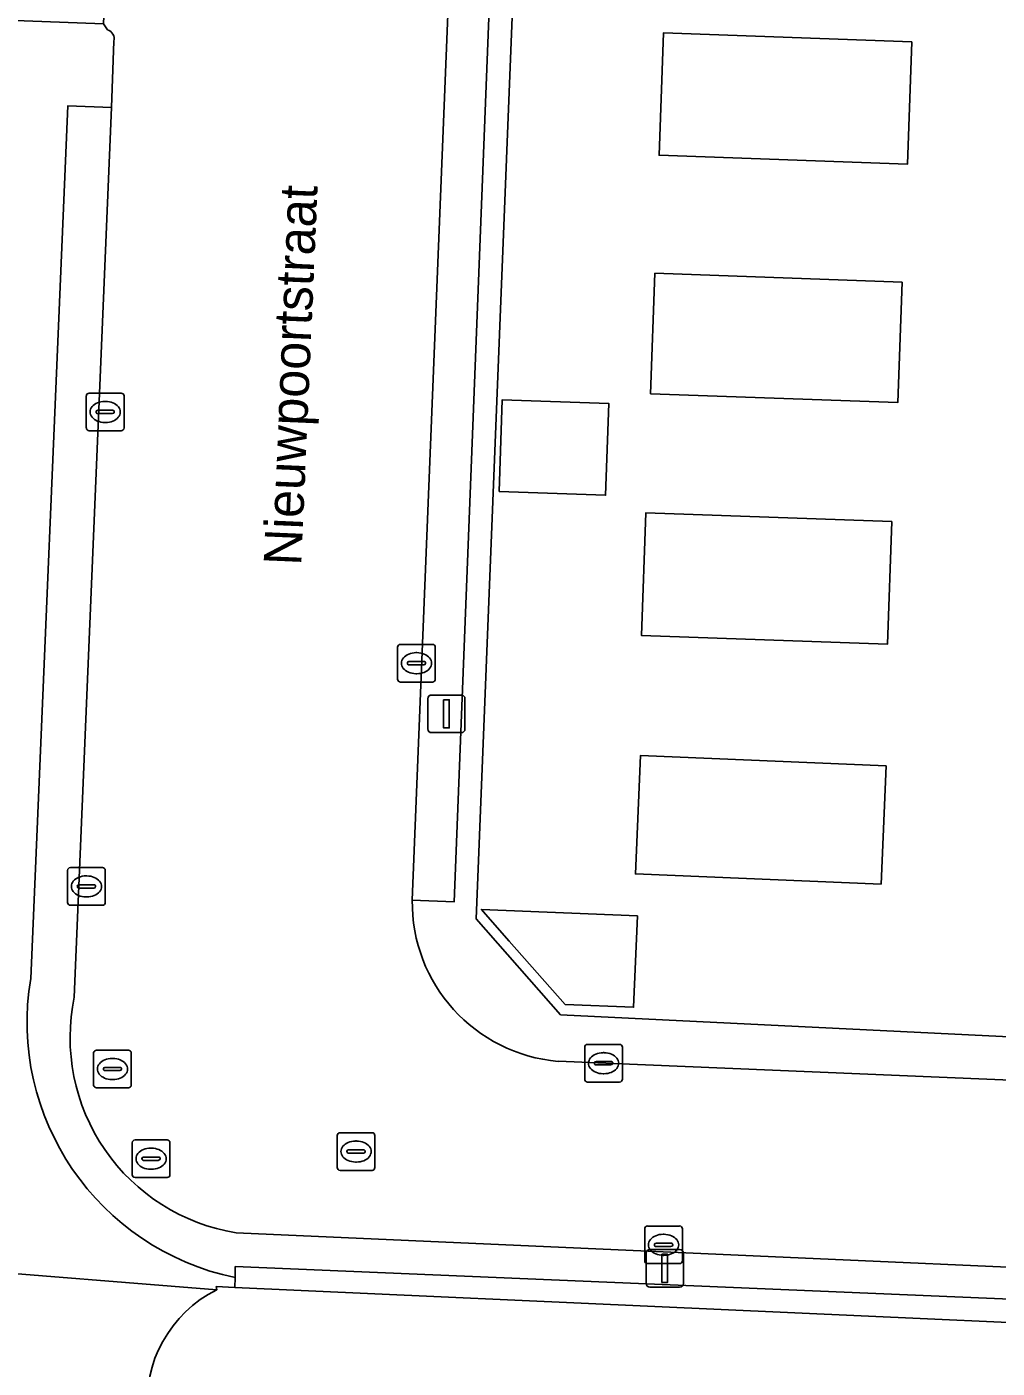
# Model space of a CAD drawing. Extents: x 160732 to 162107, y 387428 to 388479.
# Drawn here: x 161104.81 to 161130.59, y 387524.95 to 387560.59 of the extents above; entities that cross this region are included whole.
import ezdxf

# ---------------------------------------------------------------- set-up
doc = ezdxf.new("R2010")
doc.units = 0
for name, color, linetype in [('IMGEO_Erf', 7, 'Continuous'), ('IMGEO_Kolk', 7, 'Continuous'), ('IMGEO_Lichtmast', 7, 'Continuous'), ('IMGEO_Openbare_ruimte_label', 7, 'Continuous'), ('IMGEO_Pand', 7, 'Continuous'), ('IMGEO_Rijbaan_lokaal_open', 7, 'Continuous'), ('IMGEO_Rioolput', 7, 'Continuous'), ('IMGEO_Voetpad_open', 7, 'Continuous')]:
    doc.layers.add(name, color=color, linetype=linetype)

msp = doc.modelspace()

# ---------------------------------------------------------------- linework, layer by layer
at = {"layer": 'IMGEO_Erf'}
for points in [[(161118.175, 387572.62), (161116.748, 387536.89), (161118.993, 387534.338), (161131.639, 387533.72), (161136.177, 387533.542), (161136.191, 387533.922), (161136.425, 387540.468), (161136.653, 387546.866), (161136.882, 387553.264), (161137.11, 387559.662), (161137.339, 387566.06)], [(161149.102, 387525.337), (161110.336, 387527.095), (161109.847, 387527.117), (161109.858, 387527.034)]]:
    msp.add_lwpolyline(points, dxfattribs=at)
for points in [[(161128.331, 387560.19), (161128.215, 387556.943), (161121.61, 387557.179), (161121.726, 387560.426)], [(161128.068, 387553.807), (161127.953, 387550.605), (161121.386, 387550.839), (161121.501, 387554.041)], [(161117.358, 387548.243), (161117.444, 387550.679), (161120.277, 387550.578), (161120.19, 387548.142)], [(161127.794, 387547.443), (161127.678, 387544.183), (161121.141, 387544.417), (161121.257, 387547.676)], [(161127.642, 387540.955), (161127.511, 387537.81), (161120.983, 387538.082), (161121.114, 387541.227)], [(161121.037, 387536.966), (161120.936, 387534.537), (161119.112, 387534.613), (161117.632, 387536.295), (161116.94, 387537.082), (161116.89, 387537.139)]]:
    msp.add_lwpolyline(points, close=True, dxfattribs=at)
msp.add_arc((161111.376, 387524.019), 3.376, 116.733, 185.0668, dxfattribs=at)
at = {"layer": 'IMGEO_Kolk'}
for p, q in [((161106.393, 387549.931), (161106.393, 387550.783)), ((161106.468, 387550.857), (161107.32, 387550.857)), ((161106.881, 387550.637), (161106.906, 387550.637)), ((161107.394, 387550.783), (161107.394, 387549.931)), ((161106.652, 387550.351), (161106.652, 387550.363)), ((161107.09, 387550.314), (161106.692, 387550.314)), ((161106.695, 387550.4), (161107.093, 387550.4)), ((161107.136, 387550.363), (161107.136, 387550.351)), ((161107.32, 387549.857), (161106.468, 387549.857)), ((161106.904, 387550.077), (161106.879, 387550.077)), ((161114.739, 387544.181), (161115.591, 387544.181)), ((161114.664, 387543.255), (161114.664, 387544.107)), ((161115.152, 387543.961), (161115.177, 387543.961)), ((161115.665, 387544.107), (161115.665, 387543.255)), ((161114.923, 387543.675), (161114.923, 387543.687)), ((161115.361, 387543.638), (161114.963, 387543.638)), ((161114.966, 387543.724), (161115.364, 387543.724)), ((161115.175, 387543.401), (161115.15, 387543.401)), ((161115.407, 387543.687), (161115.407, 387543.675)), ((161115.591, 387543.181), (161114.739, 387543.181)), ((161105.895, 387537.323), (161105.895, 387538.175)), ((161105.97, 387538.249), (161106.822, 387538.249)), ((161106.896, 387538.175), (161106.896, 387537.323)), ((161106.154, 387537.743), (161106.154, 387537.755)), ((161106.592, 387537.706), (161106.194, 387537.706)), ((161106.197, 387537.792), (161106.595, 387537.792)), ((161106.383, 387538.029), (161106.408, 387538.029)), ((161106.638, 387537.755), (161106.638, 387537.743)), ((161106.406, 387537.469), (161106.381, 387537.469)), ((161106.822, 387537.249), (161105.97, 387537.249)), ((161119.636, 387532.626), (161119.636, 387533.478)), ((161119.711, 387533.552), (161120.563, 387533.552)), ((161120.637, 387533.478), (161120.637, 387532.626)), ((161119.938, 387533.095), (161120.336, 387533.095)), ((161120.124, 387533.332), (161120.149, 387533.332)), ((161119.895, 387533.046), (161119.895, 387533.058)), ((161120.333, 387533.009), (161119.935, 387533.009)), ((161120.147, 387532.772), (161120.122, 387532.772)), ((161120.379, 387533.058), (161120.379, 387533.046)), ((161120.563, 387532.552), (161119.711, 387532.552)), ((161121.23, 387527.8), (161121.23, 387528.652)), ((161121.305, 387528.726), (161122.157, 387528.726)), ((161121.718, 387528.506), (161121.743, 387528.506)), ((161122.231, 387528.652), (161122.231, 387527.8)), ((161121.489, 387528.22), (161121.489, 387528.232)), ((161121.927, 387528.183), (161121.529, 387528.183)), ((161121.532, 387528.269), (161121.93, 387528.269)), ((161121.973, 387528.232), (161121.973, 387528.22)), ((161122.157, 387527.726), (161121.305, 387527.726)), ((161121.741, 387527.946), (161121.716, 387527.946))]:
    msp.add_line(p, q, dxfattribs=at)
for points in [[(161106.393, 387549.931), (161106.393, 387550.783)], [(161106.468, 387550.857), (161107.32, 387550.857)], [(161107.394, 387550.783), (161107.394, 387549.931)], [(161107.32, 387549.857), (161106.468, 387549.857)], [(161114.739, 387544.181), (161115.591, 387544.181)], [(161114.664, 387543.255), (161114.664, 387544.107)], [(161115.665, 387544.107), (161115.665, 387543.255)], [(161115.591, 387543.181), (161114.739, 387543.181)], [(161105.895, 387537.323), (161105.895, 387538.175)], [(161105.97, 387538.249), (161106.822, 387538.249)], [(161106.896, 387538.175), (161106.896, 387537.323)], [(161106.822, 387537.249), (161105.97, 387537.249)], [(161119.636, 387532.626), (161119.636, 387533.478)], [(161119.711, 387533.552), (161120.563, 387533.552)], [(161120.637, 387533.478), (161120.637, 387532.626)], [(161120.563, 387532.552), (161119.711, 387532.552)], [(161121.23, 387527.8), (161121.23, 387528.652)], [(161121.305, 387528.726), (161122.157, 387528.726)], [(161122.231, 387528.652), (161122.231, 387527.8)], [(161122.157, 387527.726), (161121.305, 387527.726)]]:
    msp.add_lwpolyline(points, dxfattribs=at)
for centre, radius, start, end in [((161106.47, 387550.781), 0.0765, 91.552, 178.448), ((161106.47, 387550.781), 0.0765, 91.552, 178.448), ((161107.318, 387550.781), 0.0765, 1.552, 88.448), ((161107.318, 387550.781), 0.0765, 1.552, 88.448), ((161106.692, 387550.36), 0.0403, 85.8775, 175.7526), ((161106.689, 387550.35), 0.0366, 178.938, 274.7102), ((161107.093, 387550.357), 0.043, 264.8664, 352.4533), ((161107.097, 387550.362), 0.0386, 1.7309, 96.639), ((161106.47, 387549.933), 0.0765, 181.552, 268.448), ((161106.47, 387549.933), 0.0765, 181.552, 268.448), ((161107.318, 387549.933), 0.0765, 271.552, 358.448), ((161107.318, 387549.933), 0.0765, 271.552, 358.448), ((161114.741, 387544.105), 0.0765, 91.552, 178.448), ((161114.741, 387544.105), 0.0765, 91.552, 178.448), ((161115.589, 387544.105), 0.0765, 1.552, 88.448), ((161115.589, 387544.105), 0.0765, 1.552, 88.448), ((161114.963, 387543.684), 0.0403, 85.8775, 175.7526), ((161114.96, 387543.674), 0.0366, 178.938, 274.7102), ((161115.364, 387543.681), 0.043, 264.8664, 352.4533), ((161115.368, 387543.686), 0.0386, 1.7309, 96.639), ((161114.741, 387543.257), 0.0765, 181.552, 268.448), ((161114.741, 387543.257), 0.0765, 181.552, 268.448), ((161115.589, 387543.257), 0.0765, 271.552, 358.448), ((161115.589, 387543.257), 0.0765, 271.552, 358.448), ((161105.972, 387538.173), 0.0765, 91.552, 178.448), ((161105.972, 387538.173), 0.0765, 91.552, 178.448), ((161106.82, 387538.173), 0.0765, 1.552, 88.448), ((161106.82, 387538.173), 0.0765, 1.552, 88.448), ((161106.194, 387537.752), 0.0403, 85.8775, 175.7526), ((161106.191, 387537.742), 0.0366, 178.938, 274.7102), ((161106.595, 387537.749), 0.043, 264.8664, 352.4533), ((161106.599, 387537.754), 0.0386, 1.7309, 96.639), ((161105.972, 387537.325), 0.0765, 181.552, 268.448), ((161105.972, 387537.325), 0.0765, 181.552, 268.448), ((161106.82, 387537.325), 0.0765, 271.552, 358.448), ((161106.82, 387537.325), 0.0765, 271.552, 358.448), ((161119.713, 387533.476), 0.0765, 91.552, 178.448), ((161119.713, 387533.476), 0.0765, 91.552, 178.448), ((161120.561, 387533.476), 0.0765, 1.552, 88.448), ((161120.561, 387533.476), 0.0765, 1.552, 88.448), ((161119.935, 387533.055), 0.0403, 85.8775, 175.7526), ((161120.34, 387533.057), 0.0386, 1.7309, 96.639), ((161119.932, 387533.045), 0.0366, 178.938, 274.7102), ((161120.336, 387533.052), 0.043, 264.8664, 352.4533), ((161119.713, 387532.628), 0.0765, 181.552, 268.448), ((161119.713, 387532.628), 0.0765, 181.552, 268.448), ((161120.561, 387532.628), 0.0765, 271.552, 358.448), ((161120.561, 387532.628), 0.0765, 271.552, 358.448), ((161121.307, 387528.65), 0.0765, 91.552, 178.448), ((161121.307, 387528.65), 0.0765, 91.552, 178.448), ((161122.155, 387528.65), 0.0765, 1.552, 88.448), ((161122.155, 387528.65), 0.0765, 1.552, 88.448), ((161121.529, 387528.229), 0.0403, 85.8775, 175.7526), ((161121.526, 387528.219), 0.0366, 178.938, 274.7102), ((161121.93, 387528.226), 0.043, 264.8664, 352.4533), ((161121.934, 387528.231), 0.0386, 1.7309, 96.639), ((161121.307, 387527.802), 0.0765, 181.552, 268.448), ((161121.307, 387527.802), 0.0765, 181.552, 268.448), ((161122.155, 387527.802), 0.0765, 271.552, 358.448), ((161122.155, 387527.802), 0.0765, 271.552, 358.448)]:
    msp.add_arc(centre, radius, start, end, dxfattribs=at)
for centre, major_axis, ratio, start_param, end_param in [((161106.88, 387550.357), (-0.387, 0.002), 0.722429, 4.712389, 7.853982), ((161106.905, 387550.357), (-0.39, 0.002), 0.717154, 1.570796, 4.712389), ((161115.151, 387543.681), (-0.387, 0.002), 0.722429, 4.712389, 7.853982), ((161115.176, 387543.681), (-0.39, 0.002), 0.717154, 1.570796, 4.712389), ((161106.382, 387537.749), (-0.387, 0.002), 0.722429, 4.712389, 7.853982), ((161106.407, 387537.749), (-0.39, 0.002), 0.717154, 1.570796, 4.712389), ((161120.123, 387533.052), (-0.387, 0.002), 0.722429, 4.712389, 7.853982), ((161120.148, 387533.052), (-0.39, 0.002), 0.717154, 1.570796, 4.712389), ((161121.717, 387528.226), (-0.387, 0.002), 0.722429, 4.712389, 7.853982), ((161121.742, 387528.226), (-0.39, 0.002), 0.717154, 1.570796, 4.712389)]:
    msp.add_ellipse(centre, major_axis=major_axis, ratio=ratio, start_param=start_param, end_param=end_param, dxfattribs=at)
at = {"layer": 'IMGEO_Lichtmast'}
for p, q in [((161115.464, 387541.935), (161115.464, 387542.735)), ((161115.464, 387542.735), (161115.464, 387541.935)), ((161115.564, 387542.835), (161116.354, 387542.835)), ((161116.354, 387542.835), (161115.564, 387542.835)), ((161116.454, 387542.735), (161116.454, 387541.935)), ((161116.454, 387541.935), (161116.454, 387542.735)), ((161116.354, 387541.835), (161115.564, 387541.835)), ((161115.564, 387541.835), (161116.354, 387541.835)), ((161121.368, 387528.1), (161122.158, 387528.1)), ((161122.158, 387528.1), (161121.368, 387528.1)), ((161121.268, 387527.2), (161121.268, 387528)), ((161121.268, 387528), (161121.268, 387527.2)), ((161122.258, 387528), (161122.258, 387527.2)), ((161122.258, 387527.2), (161122.258, 387528)), ((161122.158, 387527.1), (161121.368, 387527.1)), ((161121.368, 387527.1), (161122.158, 387527.1))]:
    msp.add_line(p, q, dxfattribs=at)
for points in [[(161115.884, 387542.71), (161116.034, 387542.71), (161116.034, 387541.96), (161115.884, 387541.96), (161115.884, 387542.71)], [(161121.688, 387527.975), (161121.838, 387527.975), (161121.838, 387527.225), (161121.688, 387527.225), (161121.688, 387527.975)]]:
    msp.add_lwpolyline(points, dxfattribs=at)
for centre, start, end in [((161115.564, 387542.735), 90, 180), ((161115.564, 387542.735), 90, 180), ((161116.354, 387542.735), 0, 90), ((161116.354, 387542.735), 360, 90), ((161115.564, 387541.935), 180, 270), ((161115.564, 387541.935), 180, 270), ((161116.354, 387541.935), 270, 0), ((161116.354, 387541.935), 270, 0), ((161121.368, 387528), 90, 180), ((161121.368, 387528), 90, 180), ((161122.158, 387528), 0, 90), ((161122.158, 387528), 360, 90), ((161121.368, 387527.2), 180, 270), ((161121.368, 387527.2), 180, 270), ((161122.158, 387527.2), 270, 0), ((161122.158, 387527.2), 270, 0)]:
    msp.add_arc(centre, 0.1, start, end, dxfattribs=at)
at = {"layer": 'IMGEO_Pand'}
for points in [[(161128.331, 387560.19), (161121.726, 387560.426), (161121.61, 387557.179), (161128.215, 387556.943)], [(161128.068, 387553.807), (161121.501, 387554.041), (161121.386, 387550.839), (161127.953, 387550.605)], [(161117.358, 387548.243), (161120.19, 387548.142), (161120.277, 387550.578), (161117.444, 387550.679)], [(161127.794, 387547.443), (161121.257, 387547.676), (161121.141, 387544.417), (161127.678, 387544.183)], [(161127.642, 387540.955), (161121.114, 387541.227), (161120.983, 387538.082), (161127.511, 387537.81)], [(161121.037, 387536.966), (161116.89, 387537.139), (161116.94, 387537.082), (161117.632, 387536.295), (161119.112, 387534.613), (161120.936, 387534.537)]]:
    msp.add_lwpolyline(points, close=True, dxfattribs=at)
at = {"layer": 'IMGEO_Rijbaan_lokaal_open'}
for points in [[(161115.055, 387537.387), (161116.968, 387584.894), (161117.052, 387588.641), (161116.513, 387588.747), (161108.069, 387589.065), (161106.849, 387560.672), (161106.955, 387560.508)], [(161107.126, 387560.211), (161107.063, 387558.443), (161106.074, 387534.809)], [(161110.371, 387528.545), (161147.402, 387526.893), (161150.551, 387526.662), (161150.782, 387531.772), (161118.93, 387533.102)]]:
    msp.add_lwpolyline(points, dxfattribs=at)
for centre, radius, start, end in [((161106.888, 387560.272), 0.246, 345.6941, 74.1689), ((161119.292, 387537.324), 4.238, 179.1513, 265.0959), ((161111.214, 387533.729), 5.252, 168.1366, 260.7623)]:
    msp.add_arc(centre, radius, start, end, dxfattribs=at)
at = {"layer": 'IMGEO_Rioolput'}
for p, q in [((161106.587, 387532.472), (161106.587, 387533.324)), ((161106.662, 387533.398), (161107.514, 387533.398)), ((161107.075, 387533.178), (161107.1, 387533.178)), ((161107.588, 387533.324), (161107.588, 387532.472)), ((161106.846, 387532.892), (161106.846, 387532.904)), ((161107.284, 387532.855), (161106.886, 387532.855)), ((161106.889, 387532.941), (161107.287, 387532.941)), ((161107.33, 387532.904), (161107.33, 387532.892)), ((161107.514, 387532.398), (161106.662, 387532.398)), ((161107.098, 387532.618), (161107.073, 387532.618)), ((161107.613, 387530.088), (161107.613, 387530.94)), ((161107.688, 387531.014), (161108.54, 387531.014)), ((161108.614, 387530.94), (161108.614, 387530.088)), ((161113.059, 387530.279), (161113.059, 387531.131)), ((161113.134, 387531.205), (161113.986, 387531.205)), ((161113.547, 387530.985), (161113.572, 387530.985)), ((161114.06, 387531.131), (161114.06, 387530.279)), ((161108.101, 387530.794), (161108.126, 387530.794)), ((161113.318, 387530.699), (161113.318, 387530.711)), ((161113.756, 387530.662), (161113.358, 387530.662)), ((161113.361, 387530.748), (161113.759, 387530.748)), ((161113.802, 387530.711), (161113.802, 387530.699)), ((161107.872, 387530.508), (161107.872, 387530.52)), ((161108.31, 387530.471), (161107.912, 387530.471)), ((161107.915, 387530.557), (161108.313, 387530.557)), ((161108.124, 387530.234), (161108.099, 387530.234)), ((161108.356, 387530.52), (161108.356, 387530.508)), ((161113.57, 387530.425), (161113.545, 387530.425)), ((161108.54, 387530.014), (161107.688, 387530.014)), ((161113.986, 387530.205), (161113.134, 387530.205))]:
    msp.add_line(p, q, dxfattribs=at)
for points in [[(161106.587, 387532.472), (161106.587, 387533.324)], [(161106.662, 387533.398), (161107.514, 387533.398)], [(161107.588, 387533.324), (161107.588, 387532.472)], [(161107.514, 387532.398), (161106.662, 387532.398)], [(161107.613, 387530.088), (161107.613, 387530.94)], [(161107.688, 387531.014), (161108.54, 387531.014)], [(161108.614, 387530.94), (161108.614, 387530.088)], [(161113.059, 387530.279), (161113.059, 387531.131)], [(161113.134, 387531.205), (161113.986, 387531.205)], [(161114.06, 387531.131), (161114.06, 387530.279)], [(161108.54, 387530.014), (161107.688, 387530.014)], [(161113.986, 387530.205), (161113.134, 387530.205)]]:
    msp.add_lwpolyline(points, dxfattribs=at)
for centre, radius, start, end in [((161106.664, 387533.322), 0.0765, 91.552, 178.448), ((161106.664, 387533.322), 0.0765, 91.552, 178.448), ((161107.512, 387533.322), 0.0765, 1.552, 88.448), ((161107.512, 387533.322), 0.0765, 1.552, 88.448), ((161106.886, 387532.901), 0.0403, 85.8775, 175.7526), ((161106.883, 387532.891), 0.0366, 178.938, 274.7102), ((161107.287, 387532.898), 0.043, 264.8664, 352.4533), ((161107.291, 387532.903), 0.0386, 1.7309, 96.639), ((161106.664, 387532.474), 0.0765, 181.552, 268.448), ((161106.664, 387532.474), 0.0765, 181.552, 268.448), ((161107.512, 387532.474), 0.0765, 271.552, 358.448), ((161107.512, 387532.474), 0.0765, 271.552, 358.448), ((161107.69, 387530.938), 0.0765, 91.552, 178.448), ((161107.69, 387530.938), 0.0765, 91.552, 178.448), ((161108.538, 387530.938), 0.0765, 1.552, 88.448), ((161108.538, 387530.938), 0.0765, 1.552, 88.448), ((161113.136, 387531.129), 0.0765, 91.552, 178.448), ((161113.136, 387531.129), 0.0765, 91.552, 178.448), ((161113.984, 387531.129), 0.0765, 1.552, 88.448), ((161113.984, 387531.129), 0.0765, 1.552, 88.448), ((161113.358, 387530.708), 0.0403, 85.8775, 175.7526), ((161113.355, 387530.698), 0.0366, 178.938, 274.7102), ((161113.759, 387530.705), 0.043, 264.8664, 352.4533), ((161113.763, 387530.71), 0.0386, 1.7309, 96.639), ((161107.912, 387530.517), 0.0403, 85.8775, 175.7526), ((161107.909, 387530.507), 0.0366, 178.938, 274.7102), ((161108.313, 387530.514), 0.043, 264.8664, 352.4533), ((161108.317, 387530.519), 0.0386, 1.7309, 96.639), ((161113.136, 387530.281), 0.0765, 181.552, 268.448), ((161113.136, 387530.281), 0.0765, 181.552, 268.448), ((161113.984, 387530.281), 0.0765, 271.552, 358.448), ((161113.984, 387530.281), 0.0765, 271.552, 358.448), ((161107.69, 387530.09), 0.0765, 181.552, 268.448), ((161107.69, 387530.09), 0.0765, 181.552, 268.448), ((161108.538, 387530.09), 0.0765, 271.552, 358.448), ((161108.538, 387530.09), 0.0765, 271.552, 358.448)]:
    msp.add_arc(centre, radius, start, end, dxfattribs=at)
for centre, major_axis, ratio, start_param, end_param in [((161107.074, 387532.898), (-0.387, 0.002), 0.722429, 4.712389, 7.853982), ((161107.099, 387532.898), (-0.39, 0.002), 0.717154, 1.570796, 4.712389), ((161113.546, 387530.705), (-0.387, 0.002), 0.722429, 4.712389, 7.853982), ((161113.571, 387530.705), (-0.39, 0.002), 0.717154, 1.570796, 4.712389), ((161108.1, 387530.514), (-0.387, 0.002), 0.722429, 4.712389, 7.853982), ((161108.125, 387530.514), (-0.39, 0.002), 0.717154, 1.570796, 4.712389)]:
    msp.add_ellipse(centre, major_axis=major_axis, ratio=ratio, start_param=start_param, end_param=end_param, dxfattribs=at)
at = {"layer": 'IMGEO_Voetpad_open'}
for points in [[(161102.026, 387589.6), (161101.074, 387589.627), (161100.932, 387586.679), (161100.777, 387583.475), (161100.577, 387580.417), (161100.452, 387577.204), (161100.292, 387574.031), (161100.17, 387570.785), (161100.033, 387567.637), (161099.898, 387564.463), (161099.793, 387564.467), (161099.614, 387558.998), (161104.079, 387558.916), (161102.795, 387527.593), (161109.858, 387527.034), (161109.847, 387527.117), (161110.336, 387527.095), (161110.347, 387527.357)], [(161106.955, 387560.508), (161106.849, 387560.672), (161101.914, 387560.852), (161100.842, 387560.883), (161102.026, 387589.6)], [(161118.779, 387585.972), (161118.777, 387586.033), (161118.88, 387588.732), (161118.883, 387588.815), (161118.188, 387588.85), (161116.164, 387537.336), (161115.055, 387537.387)], [(161160.169, 387532.563), (161154.919, 387533.12), (161148.873, 387533.469), (161136.191, 387533.922), (161136.177, 387533.542), (161131.639, 387533.72), (161118.993, 387534.338), (161116.748, 387536.89), (161118.175, 387572.62), (161118.779, 387585.972)], [(161104.915, 387535.3), (161105.903, 387558.494), (161107.063, 387558.443), (161107.126, 387560.211)], [(161106.074, 387534.809), (161107.063, 387558.443), (161105.903, 387558.494), (161104.915, 387535.3)], [(161118.93, 387533.102), (161150.782, 387531.772), (161156.757, 387531.52), (161185.233, 387530.24)], [(161110.347, 387527.357), (161110.352, 387527.649), (161147.335, 387526.094), (161147.402, 387526.893), (161110.371, 387528.545)], [(161109.858, 387527.034), (161102.795, 387527.593), (161101.918, 387506.211), (161104.296, 387506.114), (161104.126, 387501.573), (161104.081, 387500.36), (161104.237, 387500.35), (161103.862, 387490.688)], [(161157.05, 387526.491), (161156.521, 387526.524), (161150.551, 387526.662), (161147.402, 387526.893), (161147.335, 387526.094), (161110.352, 387527.649), (161110.347, 387527.357), (161110.336, 387527.095), (161149.102, 387525.337)]]:
    msp.add_lwpolyline(points, dxfattribs=at)
msp.add_lwpolyline([(161116.164, 387537.336), (161118.188, 387588.85), (161117.438, 387588.871), (161117.052, 387588.641), (161116.968, 387584.894), (161115.055, 387537.387)], close=True, dxfattribs=at)
for centre, radius, start, end in [((161106.888, 387560.272), 0.246, 345.6941, 74.1689), ((161119.292, 387537.324), 4.238, 179.1513, 265.0959), ((161111.745, 387534.142), 6.927, 170.3752, 258.3591), ((161111.745, 387534.142), 6.927, 170.3752, 258.3591), ((161111.214, 387533.729), 5.252, 168.1366, 260.7623), ((161111.376, 387524.019), 3.376, 116.733, 185.0668)]:
    msp.add_arc(centre, radius, start, end, dxfattribs=at)

# ---------------------------------------------------------------- texts
at = {"layer": 'IMGEO_Openbare_ruimte_label'}
msp.add_text('Nieuwpoortstraat', height=1, rotation=87.5353, dxfattribs=at).set_placement((161112.102, 387546.263))

doc.saveas('drawing.dxf')
